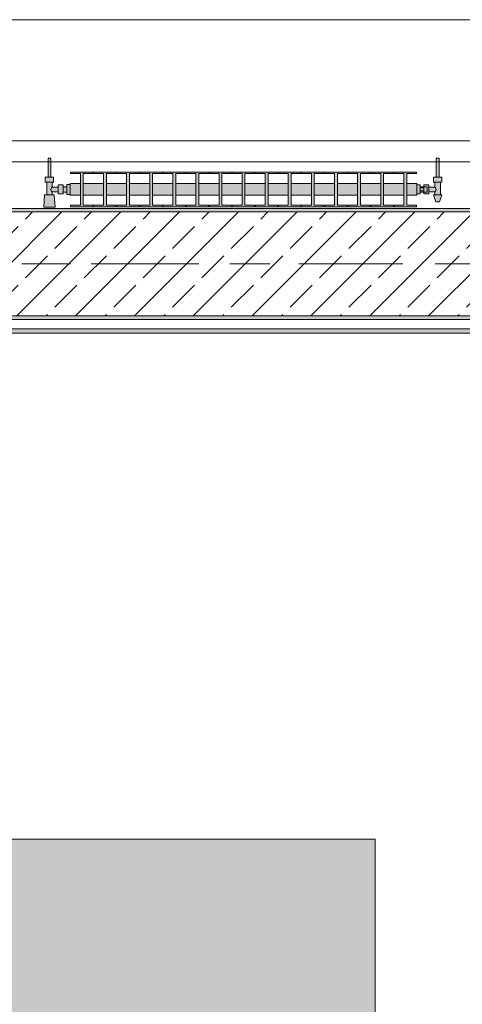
# Model space of a CAD drawing. Header units: metres. Extents: x -3.6 to 85.2, y -11 to 16.8.
# Tile 493 of 508: x 55.8 to 57.1, y 11 to 13.9. Entities that reach past the tile are written whole.
import ezdxf

# ---------------------------------------------------------------- set-up
doc = ezdxf.new("R2010")
doc.units = ezdxf.units.M
doc.header["$MEASUREMENT"] = 0
doc.linetypes.add('Achse', pattern=[0.2, 0.1, -0.05, 0, -0.05])
doc.linetypes.add('Strichlinie doppelt', pattern=[0.546806, 0.264583, -0.105833, 0.070556, -0.105833])
for name, color, linetype in [('451 - Universal.Achsen Raster', 7, 'Continuous'), ('604 - Struktur.Wand Aussen', 7, 'Continuous'), ('608 - Struktur.Träger', 7, 'Continuous'), ('701 - Einrichtung.Möbel', 7, 'Continuous'), ('801 - HKLSE.Heizung_ Klima_ Lüftung', 7, 'Continuous'), ('Neubau_653 - Abdeckung.TB Verkofferung', 7, 'Continuous')]:
    doc.layers.add(name, color=color, linetype=linetype)
pattern_1 = [(45, (0, 0), (-0.01767767, 0.01767767), [0, -0.025])]

msp = doc.modelspace()

# ---------------------------------------------------------------- hatches: boundary and pattern name
at = {"layer": '608 - Struktur.Träger', "linetype": 'Continuous', "lineweight": 0, "true_color": 0x000000}
h = msp.add_hatch(dxfattribs=at)
h.set_pattern_fill('Gips_0001', color=18, style=0, pattern_type=2)
h.set_pattern_definition(pattern_1)
h.paths.add_polyline_path([(54.69, 13.3), (57.97, 13.3), (57.97, 13.31), (54.69, 13.31)])
h = msp.add_hatch(dxfattribs=at)
h.set_pattern_fill('Beton__Stahlbeton_0001', color=18, style=0, pattern_type=2)
h.set_pattern_definition([(45, (0, 0), (-0.08485281, 0.08485281), []), (45, (-0.04243, 0.04243), (-0.08485281, 0.08485281), [0.09, -0.03])])
h.paths.add_polyline_path([(50.78, 13), (51.09, 13), (54.37, 13), (54.69, 13), (57.97, 13), (58.29, 13), (61.57, 13), (61.88, 13), (61.88, 13.3), (61.57, 13.3), (58.29, 13.3), (57.97, 13.3), (54.69, 13.3), (54.37, 13.3), (51.09, 13.3), (50.78, 13.3)])
h = msp.add_hatch(dxfattribs=at)
h.set_pattern_fill('Gips_0001', color=18, style=0, pattern_type=2)
h.set_pattern_definition(pattern_1)
h.paths.add_polyline_path([(54.69, 12.99), (57.97, 12.99), (57.97, 13), (54.69, 13)])
at = {"layer": '701 - Einrichtung.Möbel', "linetype": 'Continuous', "lineweight": 0, "true_color": 0x3a3a3a}
msp.add_hatch(color=250, dxfattribs=at).paths.add_polyline_path([(54.6, 10.69), (56.8, 10.69), (56.8, 11.49), (55.4, 11.49), (55.4, 12.69), (54.6, 12.69)])
at = {"layer": '801 - HKLSE.Heizung_ Klima_ Lüftung', "linetype": 'Continuous', "lineweight": 0, "true_color": 0x3a3a3a}
for points in [[(55.92, 13.3503), (55.92, 13.3797), (55.91, 13.3797), (55.91, 13.373), (55.9, 13.373), (55.9, 13.378), (55.885, 13.378), (55.885, 13.372), (55.868, 13.372), (55.868, 13.386), (55.872, 13.386), (55.872, 13.4), (55.864, 13.4), (55.864, 13.455), (55.856, 13.455), (55.856, 13.4), (55.848, 13.4), (55.848, 13.386), (55.852, 13.386), (55.852, 13.349), (55.846, 13.349), (55.844, 13.314), (55.876, 13.314), (55.874, 13.349), (55.868, 13.349), (55.868, 13.358), (55.885, 13.358), (55.885, 13.352), (55.9, 13.352), (55.9, 13.357), (55.91, 13.357), (55.91, 13.3503)], [(56.92, 13.352), (56.93, 13.352), (56.93, 13.357), (56.94, 13.357), (56.94, 13.352), (56.955, 13.352), (56.955, 13.358), (56.972, 13.358), (56.972, 13.349), (56.968, 13.349), (56.975, 13.329), (56.985, 13.329), (56.992, 13.349), (56.988, 13.349), (56.988, 13.386), (56.992, 13.386), (56.992, 13.4), (56.984, 13.4), (56.984, 13.455), (56.976, 13.455), (56.976, 13.4), (56.968, 13.4), (56.968, 13.386), (56.972, 13.386), (56.972, 13.372), (56.955, 13.372), (56.955, 13.378), (56.94, 13.378), (56.94, 13.373), (56.93, 13.373), (56.93, 13.378), (56.92, 13.378)], [(55.92, 13.3817), (55.92, 13.3483), (55.9492, 13.3483), (55.9492, 13.3192), (55.9208, 13.3192), (55.9208, 13.315), (55.9858, 13.315), (55.9858, 13.3192), (55.9575, 13.3192), (55.9575, 13.3483), (56.0158, 13.3483), (56.0158, 13.3192), (55.9875, 13.3192), (55.9875, 13.315), (56.0525, 13.315), (56.0525, 13.3192), (56.0242, 13.3192), (56.0242, 13.3483), (56.0825, 13.3483), (56.0825, 13.3192), (56.0542, 13.3192), (56.0542, 13.315), (56.1192, 13.315), (56.1192, 13.3192), (56.0908, 13.3192), (56.0908, 13.3483), (56.1492, 13.3483), (56.1492, 13.3192), (56.1208, 13.3192), (56.1208, 13.315), (56.1858, 13.315), (56.1858, 13.3192), (56.1575, 13.3192), (56.1575, 13.3483), (56.2158, 13.3483), (56.2158, 13.3192), (56.1875, 13.3192), (56.1875, 13.315), (56.2525, 13.315), (56.2525, 13.3192), (56.2242, 13.3192), (56.2242, 13.3483), (56.2825, 13.3483), (56.2825, 13.3192), (56.2542, 13.3192), (56.2542, 13.315), (56.3192, 13.315), (56.3192, 13.3192), (56.2908, 13.3192), (56.2908, 13.3483), (56.3492, 13.3483), (56.3492, 13.3192), (56.3208, 13.3192), (56.3208, 13.315), (56.3858, 13.315), (56.3858, 13.3192), (56.3575, 13.3192), (56.3575, 13.3483), (56.4158, 13.3483), (56.4158, 13.3192), (56.3875, 13.3192), (56.3875, 13.315), (56.4525, 13.315), (56.4525, 13.3192), (56.4242, 13.3192), (56.4242, 13.3483), (56.4825, 13.3483), (56.4825, 13.3192), (56.4542, 13.3192), (56.4542, 13.315), (56.5192, 13.315), (56.5192, 13.3192), (56.4908, 13.3192), (56.4908, 13.3483), (56.5492, 13.3483), (56.5492, 13.3192), (56.5208, 13.3192), (56.5208, 13.315), (56.5858, 13.315), (56.5858, 13.3192), (56.5575, 13.3192), (56.5575, 13.3483), (56.6158, 13.3483), (56.6158, 13.3192), (56.5875, 13.3192), (56.5875, 13.315), (56.6525, 13.315), (56.6525, 13.3192), (56.6242, 13.3192), (56.6242, 13.3483), (56.6825, 13.3483), (56.6825, 13.3192), (56.6542, 13.3192), (56.6542, 13.315), (56.7192, 13.315), (56.7192, 13.3192), (56.6908, 13.3192), (56.6908, 13.3483), (56.7492, 13.3483), (56.7492, 13.3192), (56.7208, 13.3192), (56.7208, 13.315), (56.7858, 13.315), (56.7858, 13.3192), (56.7575, 13.3192), (56.7575, 13.3483), (56.8158, 13.3483), (56.8158, 13.3192), (56.7875, 13.3192), (56.7875, 13.315), (56.8525, 13.315), (56.8525, 13.3192), (56.8242, 13.3192), (56.8242, 13.3483), (56.8825, 13.3483), (56.8825, 13.3192), (56.8542, 13.3192), (56.8542, 13.315), (56.9192, 13.315), (56.9192, 13.3192), (56.8908, 13.3192), (56.8908, 13.3483), (56.92, 13.3483), (56.92, 13.3817), (56.8908, 13.3817), (56.8908, 13.4108), (56.9192, 13.4108), (56.9192, 13.415), (56.8542, 13.415), (56.8542, 13.4108), (56.8825, 13.4108), (56.8825, 13.3817), (56.8242, 13.3817), (56.8242, 13.4108), (56.8525, 13.4108), (56.8525, 13.415), (56.7875, 13.415), (56.7875, 13.4108), (56.8158, 13.4108), (56.8158, 13.3817), (56.7575, 13.3817), (56.7575, 13.4108), (56.7858, 13.4108), (56.7858, 13.415), (56.7208, 13.415), (56.7208, 13.4108), (56.7492, 13.4108), (56.7492, 13.3817), (56.6908, 13.3817), (56.6908, 13.4108), (56.7192, 13.4108), (56.7192, 13.415), (56.6542, 13.415), (56.6542, 13.4108), (56.6825, 13.4108), (56.6825, 13.3817), (56.6242, 13.3817), (56.6242, 13.4108), (56.6525, 13.4108), (56.6525, 13.415), (56.5875, 13.415), (56.5875, 13.4108), (56.6158, 13.4108), (56.6158, 13.3817), (56.5575, 13.3817), (56.5575, 13.4108), (56.5858, 13.4108), (56.5858, 13.415), (56.5208, 13.415), (56.5208, 13.4108), (56.5492, 13.4108), (56.5492, 13.3817), (56.4908, 13.3817), (56.4908, 13.4108), (56.5192, 13.4108), (56.5192, 13.415), (56.4542, 13.415), (56.4542, 13.4108), (56.4825, 13.4108), (56.4825, 13.3817), (56.4242, 13.3817), (56.4242, 13.4108), (56.4525, 13.4108), (56.4525, 13.415), (56.3875, 13.415), (56.3875, 13.4108), (56.4158, 13.4108), (56.4158, 13.3817), (56.3575, 13.3817), (56.3575, 13.4108), (56.3858, 13.4108), (56.3858, 13.415), (56.3208, 13.415), (56.3208, 13.4108), (56.3492, 13.4108), (56.3492, 13.3817), (56.2908, 13.3817), (56.2908, 13.4108), (56.3192, 13.4108), (56.3192, 13.415), (56.2542, 13.415), (56.2542, 13.4108), (56.2825, 13.4108), (56.2825, 13.3817), (56.2242, 13.3817), (56.2242, 13.4108), (56.2525, 13.4108), (56.2525, 13.415), (56.1875, 13.415), (56.1875, 13.4108), (56.2158, 13.4108), (56.2158, 13.3817), (56.1575, 13.3817), (56.1575, 13.4108), (56.1858, 13.4108), (56.1858, 13.415), (56.1208, 13.415), (56.1208, 13.4108), (56.1492, 13.4108), (56.1492, 13.3817), (56.0908, 13.3817), (56.0908, 13.4108), (56.1192, 13.4108), (56.1192, 13.415), (56.0542, 13.415), (56.0542, 13.4108), (56.0825, 13.4108), (56.0825, 13.3817), (56.0242, 13.3817), (56.0242, 13.4108), (56.0525, 13.4108), (56.0525, 13.415), (55.9875, 13.415), (55.9875, 13.4108), (56.0158, 13.4108), (56.0158, 13.3817), (55.9575, 13.3817), (55.9575, 13.4108), (55.9858, 13.4108), (55.9858, 13.415), (55.9208, 13.415), (55.9208, 13.4108), (55.9492, 13.4108), (55.9492, 13.3817)]]:
    msp.add_hatch(color=250, dxfattribs=at).paths.add_polyline_path(points)
at = {"layer": 'Neubau_653 - Abdeckung.TB Verkofferung', "linetype": 'Continuous', "lineweight": 0, "true_color": 0x000000}
h = msp.add_hatch(dxfattribs=at)
h.set_pattern_fill('Gips_0001', color=18, style=0, pattern_type=2)
h.set_pattern_definition(pattern_1)
h.paths.add_polyline_path([(54.71, 12.9505), (58.05, 12.9505), (58.05, 12.963), (54.71, 12.963)])

# ---------------------------------------------------------------- linework, layer by layer
at = {"layer": '451 - Universal.Achsen Raster', "color": 160, "linetype": 'Strichlinie doppelt', "lineweight": 9, "true_color": 0x3232ff}
msp.add_line((64.935, 13.15), (-3.175, 13.15), dxfattribs=at)
at = {"layer": '604 - Struktur.Wand Aussen', "color": 7, "linetype": 'Continuous', "lineweight": 13}
for p, q in [((57.55, 13.855), (55.15, 13.855)), ((55.15, 13.445), (57.55, 13.445))]:
    msp.add_line(p, q, dxfattribs=at)
at = {"layer": '608 - Struktur.Träger', "color": 7, "linetype": 'Continuous', "lineweight": 13}
for p, q in [((50.78, 13.31), (61.88, 13.31)), ((57.97, 13.3), (54.69, 13.3)), ((50.78, 12.99), (61.88, 12.99))]:
    msp.add_line(p, q, dxfattribs=at)
at = {"layer": '608 - Struktur.Träger', "color": 7, "linetype": 'Continuous', "lineweight": 5}
for p, q in [((57.97, 13.31), (54.69, 13.31)), ((57.97, 12.99), (54.69, 12.99))]:
    msp.add_line(p, q, dxfattribs=at)
at = {"layer": '608 - Struktur.Träger', "color": 7, "linetype": 'Achse', "lineweight": 9}
msp.add_line((50.78, 13.15), (61.88, 13.15), dxfattribs=at)
at = {"layer": '608 - Struktur.Träger', "color": 7, "linetype": 'Continuous', "lineweight": 13, "flags": 128}
msp.add_lwpolyline([(61.88, 13), (61.57, 13), (58.29, 13), (57.97, 13), (54.69, 13), (54.37, 13), (51.09, 13), (50.78, 13)], dxfattribs=at)
at = {"layer": '701 - Einrichtung.Möbel', "color": 7, "linetype": 'Continuous', "lineweight": 5, "true_color": 0xebebeb, "flags": 128}
msp.add_lwpolyline([(54.6, 10.69), (54.6, 12.69), (55.4, 12.69), (55.4, 11.49), (56.8, 11.49), (56.8, 10.69)], close=True, dxfattribs=at)
at = {"layer": '801 - HKLSE.Heizung_ Klima_ Lüftung', "color": 7, "linetype": 'Continuous', "lineweight": 5, "true_color": 0xebebeb}
for p, q in [((55.8572, 13.455), (55.856, 13.455)), ((55.856, 13.455), (55.856, 13.4)), ((55.86, 13.455), (55.8572, 13.455)), ((55.8628, 13.455), (55.86, 13.455)), ((55.864, 13.455), (55.8628, 13.455)), ((55.864, 13.455), (55.864, 13.4)), ((56.976, 13.455), (56.9772, 13.455)), ((56.976, 13.455), (56.976, 13.4)), ((56.9772, 13.455), (56.98, 13.455)), ((56.98, 13.455), (56.9828, 13.455)), ((56.9828, 13.455), (56.984, 13.455)), ((56.984, 13.455), (56.984, 13.4)), ((55.9208, 13.415), (55.9208, 13.4108)), ((55.9858, 13.415), (55.9208, 13.415)), ((55.9208, 13.415), (55.9208, 13.4108)), ((55.9858, 13.4108), (55.9858, 13.415)), ((55.9875, 13.415), (55.9875, 13.4108)), ((56.0525, 13.415), (55.9875, 13.415)), ((55.9875, 13.415), (55.9875, 13.4108)), ((56.0525, 13.4108), (56.0525, 13.415)), ((56.0525, 13.4108), (56.0525, 13.415)), ((56.1192, 13.415), (56.0542, 13.415)), ((56.0542, 13.415), (56.0542, 13.4108)), ((56.1192, 13.4108), (56.1192, 13.415)), ((56.1192, 13.4108), (56.1192, 13.415)), ((56.1858, 13.415), (56.1208, 13.415)), ((56.1208, 13.415), (56.1208, 13.4108)), ((56.1858, 13.4108), (56.1858, 13.415)), ((56.1875, 13.415), (56.1875, 13.4108)), ((56.2525, 13.415), (56.1875, 13.415)), ((56.1875, 13.415), (56.1875, 13.4108)), ((56.2525, 13.4108), (56.2525, 13.415)), ((56.2525, 13.4108), (56.2525, 13.415)), ((56.3192, 13.415), (56.2542, 13.415)), ((56.2542, 13.415), (56.2542, 13.4108)), ((56.3192, 13.4108), (56.3192, 13.415)), ((56.3208, 13.415), (56.3208, 13.4108)), ((56.3858, 13.415), (56.3208, 13.415)), ((56.3208, 13.415), (56.3208, 13.4108)), ((56.3858, 13.4108), (56.3858, 13.415)), ((56.4525, 13.415), (56.3875, 13.415)), ((56.3875, 13.415), (56.3875, 13.4108)), ((56.4525, 13.4108), (56.4525, 13.415)), ((56.4525, 13.4108), (56.4525, 13.415)), ((56.5192, 13.415), (56.4542, 13.415)), ((56.4542, 13.415), (56.4542, 13.4108)), ((56.5192, 13.4108), (56.5192, 13.415)), ((56.5192, 13.4108), (56.5192, 13.415)), ((56.5208, 13.415), (56.5208, 13.4108)), ((56.5858, 13.415), (56.5208, 13.415)), ((56.5208, 13.415), (56.5208, 13.4108)), ((56.5858, 13.4108), (56.5858, 13.415)), ((56.6525, 13.415), (56.5875, 13.415)), ((56.5875, 13.415), (56.5875, 13.4108)), ((56.6525, 13.4108), (56.6525, 13.415)), ((56.7192, 13.415), (56.6542, 13.415)), ((56.6542, 13.415), (56.6542, 13.4108)), ((56.7192, 13.4108), (56.7192, 13.415)), ((56.7192, 13.4108), (56.7192, 13.415)), ((56.7208, 13.415), (56.7208, 13.4108)), ((56.7858, 13.415), (56.7208, 13.415)), ((56.7208, 13.415), (56.7208, 13.4108)), ((56.7858, 13.4108), (56.7858, 13.415)), ((56.7875, 13.415), (56.7875, 13.4108)), ((56.8525, 13.415), (56.7875, 13.415)), ((56.7875, 13.415), (56.7875, 13.4108)), ((56.8525, 13.4108), (56.8525, 13.415)), ((56.8525, 13.4108), (56.8525, 13.415)), ((56.8542, 13.415), (56.8542, 13.4108)), ((56.9192, 13.415), (56.8542, 13.415)), ((56.8542, 13.415), (56.8542, 13.4108)), ((56.9192, 13.4108), (56.9192, 13.415)), ((55.854, 13.4), (55.848, 13.4)), ((55.848, 13.4), (55.848, 13.386)), ((55.866, 13.4), (55.854, 13.4)), ((55.8572, 13.4), (55.856, 13.4)), ((55.86, 13.4), (55.8572, 13.4)), ((55.8628, 13.4), (55.86, 13.4)), ((55.864, 13.4), (55.8628, 13.4)), ((55.872, 13.4), (55.866, 13.4)), ((55.872, 13.4), (55.872, 13.386)), ((55.9208, 13.4108), (55.9492, 13.4108)), ((55.9492, 13.4108), (55.9492, 13.3192)), ((55.9575, 13.3192), (55.9575, 13.4108)), ((55.9575, 13.4108), (55.9858, 13.4108)), ((55.9875, 13.4108), (56.0158, 13.4108)), ((56.0158, 13.4108), (56.0158, 13.3192)), ((56.0242, 13.3192), (56.0242, 13.4108)), ((56.0242, 13.4108), (56.0525, 13.4108)), ((56.0542, 13.4108), (56.0825, 13.4108)), ((56.0825, 13.4108), (56.0825, 13.3192)), ((56.0908, 13.3192), (56.0908, 13.4108)), ((56.0908, 13.4108), (56.1192, 13.4108)), ((56.1208, 13.4108), (56.1492, 13.4108)), ((56.1492, 13.4108), (56.1492, 13.3192)), ((56.1575, 13.3192), (56.1575, 13.4108)), ((56.1575, 13.4108), (56.1858, 13.4108)), ((56.1875, 13.4108), (56.2158, 13.4108)), ((56.2158, 13.4108), (56.2158, 13.3192)), ((56.2242, 13.3192), (56.2242, 13.4108)), ((56.2242, 13.4108), (56.2525, 13.4108)), ((56.2542, 13.4108), (56.2825, 13.4108)), ((56.2825, 13.4108), (56.2825, 13.3192)), ((56.2908, 13.3192), (56.2908, 13.4108)), ((56.2908, 13.4108), (56.3192, 13.4108)), ((56.3208, 13.4108), (56.3492, 13.4108)), ((56.3492, 13.4108), (56.3492, 13.3192)), ((56.3575, 13.3192), (56.3575, 13.4108)), ((56.3575, 13.4108), (56.3858, 13.4108)), ((56.3875, 13.4108), (56.4158, 13.4108)), ((56.4158, 13.4108), (56.4158, 13.3192)), ((56.4242, 13.3192), (56.4242, 13.4108)), ((56.4242, 13.4108), (56.4525, 13.4108)), ((56.4542, 13.4108), (56.4825, 13.4108)), ((56.4825, 13.4108), (56.4825, 13.3192)), ((56.4908, 13.3192), (56.4908, 13.4108)), ((56.4908, 13.4108), (56.5192, 13.4108)), ((56.5208, 13.4108), (56.5492, 13.4108)), ((56.5492, 13.4108), (56.5492, 13.3192)), ((56.5575, 13.3192), (56.5575, 13.4108)), ((56.5575, 13.4108), (56.5858, 13.4108)), ((56.5875, 13.4108), (56.6158, 13.4108)), ((56.6158, 13.4108), (56.6158, 13.3192)), ((56.6242, 13.3192), (56.6242, 13.4108)), ((56.6242, 13.4108), (56.6525, 13.4108)), ((56.6542, 13.4108), (56.6825, 13.4108)), ((56.6825, 13.4108), (56.6825, 13.3192)), ((56.6908, 13.3192), (56.6908, 13.4108)), ((56.6908, 13.4108), (56.7192, 13.4108)), ((56.7208, 13.4108), (56.7492, 13.4108)), ((56.7492, 13.4108), (56.7492, 13.3192)), ((56.7575, 13.3192), (56.7575, 13.4108)), ((56.7575, 13.4108), (56.7858, 13.4108)), ((56.7875, 13.4108), (56.8158, 13.4108)), ((56.8158, 13.4108), (56.8158, 13.3192)), ((56.8242, 13.3192), (56.8242, 13.4108)), ((56.8242, 13.4108), (56.8525, 13.4108)), ((56.8542, 13.4108), (56.8825, 13.4108)), ((56.8825, 13.4108), (56.8825, 13.3192)), ((56.8908, 13.3192), (56.8908, 13.4108)), ((56.8908, 13.4108), (56.9192, 13.4108)), ((56.968, 13.4), (56.974, 13.4)), ((56.968, 13.4), (56.968, 13.386)), ((56.974, 13.4), (56.986, 13.4)), ((56.976, 13.4), (56.9772, 13.4)), ((56.9772, 13.4), (56.98, 13.4)), ((56.98, 13.4), (56.9828, 13.4)), ((56.9828, 13.4), (56.984, 13.4)), ((56.986, 13.4), (56.992, 13.4)), ((56.992, 13.4), (56.992, 13.386)), ((55.854, 13.386), (55.848, 13.386)), ((55.852, 13.386), (55.852, 13.349)), ((55.866, 13.386), (55.854, 13.386)), ((55.8653, 13.3679), (55.8639, 13.365)), ((55.8639, 13.365), (55.8653, 13.3621)), ((55.8663, 13.3699), (55.8658, 13.3689)), ((55.8658, 13.3611), (55.8663, 13.3601)), ((55.872, 13.386), (55.866, 13.386)), ((55.868, 13.372), (55.8663, 13.3699)), ((55.8663, 13.3601), (55.868, 13.358)), ((55.868, 13.386), (55.868, 13.372)), ((55.868, 13.372), (55.885, 13.372)), ((55.885, 13.378), (55.885, 13.3715)), ((55.885, 13.378), (55.9, 13.378)), ((55.885, 13.3715), (55.885, 13.3585)), ((55.885, 13.3585), (55.885, 13.352)), ((55.9, 13.378), (55.9, 13.3715)), ((55.9, 13.373), (55.91, 13.373)), ((55.9, 13.3715), (55.9, 13.3585)), ((55.9, 13.3585), (55.9, 13.352)), ((55.91, 13.3797), (55.91, 13.365)), ((55.91, 13.3797), (55.92, 13.3797)), ((55.91, 13.3797), (55.91, 13.365)), ((55.91, 13.3797), (55.92, 13.3797)), ((55.91, 13.373), (55.91, 13.3707)), ((55.91, 13.3707), (55.91, 13.365)), ((55.91, 13.365), (55.91, 13.3503)), ((55.91, 13.365), (55.91, 13.3503)), ((55.91, 13.365), (55.91, 13.3593)), ((55.91, 13.3593), (55.91, 13.357)), ((55.92, 13.3817), (55.92, 13.3768)), ((55.92, 13.3817), (55.9492, 13.3817)), ((55.92, 13.3768), (55.92, 13.365)), ((55.92, 13.365), (55.92, 13.3532)), ((55.9575, 13.3817), (56.0158, 13.3817)), ((56.0242, 13.3817), (56.0825, 13.3817)), ((56.0908, 13.3817), (56.1492, 13.3817)), ((56.1575, 13.3817), (56.2158, 13.3817)), ((56.2242, 13.3817), (56.2825, 13.3817)), ((56.2908, 13.3817), (56.3492, 13.3817)), ((56.3575, 13.3817), (56.4158, 13.3817)), ((56.4242, 13.3817), (56.4825, 13.3817)), ((56.4908, 13.3817), (56.5492, 13.3817)), ((56.5575, 13.3817), (56.6158, 13.3817)), ((56.6242, 13.3817), (56.6825, 13.3817)), ((56.6908, 13.3817), (56.7492, 13.3817)), ((56.7575, 13.3817), (56.8158, 13.3817)), ((56.8242, 13.3817), (56.8825, 13.3817)), ((56.8908, 13.3817), (56.92, 13.3817)), ((56.92, 13.3817), (56.92, 13.3768)), ((56.92, 13.378), (56.93, 13.378)), ((56.92, 13.3768), (56.92, 13.365)), ((56.92, 13.365), (56.92, 13.3532)), ((56.93, 13.378), (56.93, 13.365)), ((56.94, 13.373), (56.93, 13.373)), ((56.93, 13.3693), (56.94, 13.3693)), ((56.93, 13.365), (56.93, 13.352)), ((56.93, 13.3607), (56.94, 13.3607)), ((56.94, 13.373), (56.94, 13.378)), ((56.94, 13.378), (56.94, 13.3715)), ((56.955, 13.378), (56.94, 13.378)), ((56.94, 13.373), (56.94, 13.3707)), ((56.94, 13.373), (56.95, 13.373)), ((56.94, 13.373), (56.94, 13.3707)), ((56.94, 13.3715), (56.94, 13.3693)), ((56.94, 13.3707), (56.94, 13.365)), ((56.94, 13.3707), (56.94, 13.3693)), ((56.94, 13.3693), (56.94, 13.365)), ((56.94, 13.365), (56.94, 13.3607)), ((56.94, 13.365), (56.94, 13.3593)), ((56.94, 13.3607), (56.94, 13.3585)), ((56.94, 13.3607), (56.94, 13.3593)), ((56.94, 13.3593), (56.94, 13.357)), ((56.94, 13.3593), (56.94, 13.357)), ((56.94, 13.3585), (56.94, 13.352)), ((56.95, 13.373), (56.95, 13.3707)), ((56.95, 13.3707), (56.95, 13.365)), ((56.95, 13.365), (56.95, 13.3593)), ((56.95, 13.3593), (56.95, 13.357)), ((56.955, 13.378), (56.955, 13.3715)), ((56.972, 13.372), (56.955, 13.372)), ((56.955, 13.3715), (56.955, 13.3585)), ((56.955, 13.3585), (56.955, 13.352)), ((56.968, 13.386), (56.974, 13.386)), ((56.972, 13.386), (56.972, 13.372)), ((56.972, 13.372), (56.9737, 13.3699)), ((56.9737, 13.3601), (56.972, 13.358)), ((56.9737, 13.3699), (56.9742, 13.3689)), ((56.9742, 13.3611), (56.9737, 13.3601)), ((56.974, 13.386), (56.986, 13.386)), ((56.9747, 13.3679), (56.9761, 13.365)), ((56.9761, 13.365), (56.9747, 13.3621)), ((56.986, 13.386), (56.992, 13.386)), ((56.988, 13.386), (56.988, 13.349)), ((55.846, 13.349), (55.844, 13.314)), ((55.8501, 13.349), (55.846, 13.349)), ((55.86, 13.349), (55.8501, 13.349)), ((55.8699, 13.349), (55.86, 13.349)), ((55.868, 13.358), (55.868, 13.349)), ((55.868, 13.358), (55.885, 13.358)), ((55.874, 13.349), (55.8699, 13.349)), ((55.874, 13.349), (55.876, 13.314)), ((55.885, 13.352), (55.9, 13.352)), ((55.9, 13.357), (55.91, 13.357)), ((55.91, 13.3503), (55.92, 13.3503)), ((55.91, 13.3503), (55.92, 13.3503)), ((55.91, 13.3503), (55.92, 13.3503)), ((55.91, 13.3503), (55.92, 13.3503)), ((55.92, 13.3532), (55.92, 13.3483)), ((55.92, 13.3483), (55.9492, 13.3483)), ((55.9575, 13.3483), (56.0158, 13.3483)), ((56.0242, 13.3483), (56.0825, 13.3483)), ((56.0908, 13.3483), (56.1492, 13.3483)), ((56.1575, 13.3483), (56.2158, 13.3483)), ((56.2242, 13.3483), (56.2825, 13.3483)), ((56.2908, 13.3483), (56.3492, 13.3483)), ((56.3575, 13.3483), (56.4158, 13.3483)), ((56.4242, 13.3483), (56.4825, 13.3483)), ((56.4908, 13.3483), (56.5492, 13.3483)), ((56.5575, 13.3483), (56.6158, 13.3483)), ((56.6242, 13.3483), (56.6825, 13.3483)), ((56.6908, 13.3483), (56.7492, 13.3483)), ((56.7575, 13.3483), (56.8158, 13.3483)), ((56.8242, 13.3483), (56.8825, 13.3483)), ((56.8908, 13.3483), (56.92, 13.3483)), ((56.92, 13.3532), (56.92, 13.3483)), ((56.92, 13.352), (56.93, 13.352)), ((56.92, 13.352), (56.93, 13.352)), ((56.92, 13.352), (56.93, 13.352)), ((56.92, 13.352), (56.93, 13.352)), ((56.94, 13.357), (56.93, 13.357)), ((56.94, 13.357), (56.95, 13.357)), ((56.94, 13.352), (56.94, 13.357)), ((56.955, 13.352), (56.94, 13.352)), ((56.972, 13.358), (56.955, 13.358)), ((56.968, 13.349), (56.9715, 13.349)), ((56.968, 13.349), (56.975, 13.329)), ((56.9715, 13.349), (56.98, 13.349)), ((56.972, 13.358), (56.972, 13.349)), ((56.98, 13.349), (56.9885, 13.349)), ((56.992, 13.349), (56.985, 13.329)), ((56.9885, 13.349), (56.992, 13.349)), ((55.8487, 13.314), (55.844, 13.314)), ((55.844, 13.314), (55.8487, 13.314)), ((55.86, 13.314), (55.8487, 13.314)), ((55.8487, 13.314), (55.86, 13.314)), ((55.8713, 13.314), (55.86, 13.314)), ((55.86, 13.314), (55.8713, 13.314)), ((55.8713, 13.314), (55.876, 13.314)), ((55.876, 13.314), (55.8713, 13.314)), ((55.9208, 13.3192), (55.9208, 13.315)), ((55.9492, 13.3192), (55.9208, 13.3192)), ((55.9208, 13.3192), (55.9208, 13.315)), ((55.9208, 13.315), (55.9858, 13.315)), ((55.9208, 13.315), (55.9858, 13.315)), ((55.9858, 13.3192), (55.9575, 13.3192)), ((55.9858, 13.315), (55.9858, 13.3192)), ((55.9875, 13.3192), (55.9875, 13.315)), ((56.0158, 13.3192), (55.9875, 13.3192)), ((55.9875, 13.3192), (55.9875, 13.315)), ((55.9875, 13.315), (56.0525, 13.315)), ((55.9875, 13.315), (56.0525, 13.315)), ((56.0525, 13.3192), (56.0242, 13.3192)), ((56.0525, 13.315), (56.0525, 13.3192)), ((56.0525, 13.315), (56.0525, 13.3192)), ((56.0825, 13.3192), (56.0542, 13.3192)), ((56.0542, 13.3192), (56.0542, 13.315)), ((56.0542, 13.315), (56.1192, 13.315)), ((56.0542, 13.315), (56.1192, 13.315)), ((56.1192, 13.3192), (56.0908, 13.3192)), ((56.1192, 13.315), (56.1192, 13.3192)), ((56.1192, 13.315), (56.1192, 13.3192)), ((56.1492, 13.3192), (56.1208, 13.3192)), ((56.1208, 13.3192), (56.1208, 13.315)), ((56.1208, 13.315), (56.1858, 13.315)), ((56.1208, 13.315), (56.1858, 13.315)), ((56.1858, 13.3192), (56.1575, 13.3192)), ((56.1858, 13.315), (56.1858, 13.3192)), ((56.1875, 13.3192), (56.1875, 13.315)), ((56.2158, 13.3192), (56.1875, 13.3192)), ((56.1875, 13.3192), (56.1875, 13.315)), ((56.1875, 13.315), (56.2525, 13.315)), ((56.1875, 13.315), (56.2525, 13.315)), ((56.2525, 13.3192), (56.2242, 13.3192)), ((56.2525, 13.315), (56.2525, 13.3192)), ((56.2525, 13.315), (56.2525, 13.3192)), ((56.2825, 13.3192), (56.2542, 13.3192)), ((56.2542, 13.3192), (56.2542, 13.315)), ((56.2542, 13.315), (56.3192, 13.315)), ((56.2542, 13.315), (56.3192, 13.315)), ((56.3192, 13.3192), (56.2908, 13.3192)), ((56.3192, 13.315), (56.3192, 13.3192)), ((56.3208, 13.3192), (56.3208, 13.315)), ((56.3492, 13.3192), (56.3208, 13.3192)), ((56.3208, 13.3192), (56.3208, 13.315)), ((56.3208, 13.315), (56.3858, 13.315)), ((56.3208, 13.315), (56.3858, 13.315)), ((56.3858, 13.3192), (56.3575, 13.3192)), ((56.3858, 13.315), (56.3858, 13.3192)), ((56.4158, 13.3192), (56.3875, 13.3192)), ((56.3875, 13.3192), (56.3875, 13.315)), ((56.3875, 13.315), (56.4525, 13.315)), ((56.3875, 13.315), (56.4525, 13.315)), ((56.4525, 13.3192), (56.4242, 13.3192)), ((56.4525, 13.315), (56.4525, 13.3192)), ((56.4525, 13.315), (56.4525, 13.3192)), ((56.4825, 13.3192), (56.4542, 13.3192)), ((56.4542, 13.3192), (56.4542, 13.315)), ((56.4542, 13.315), (56.5192, 13.315)), ((56.4542, 13.315), (56.5192, 13.315)), ((56.5192, 13.3192), (56.4908, 13.3192)), ((56.5192, 13.315), (56.5192, 13.3192)), ((56.5192, 13.315), (56.5192, 13.3192)), ((56.5208, 13.3192), (56.5208, 13.315)), ((56.5492, 13.3192), (56.5208, 13.3192)), ((56.5208, 13.3192), (56.5208, 13.315)), ((56.5208, 13.315), (56.5858, 13.315)), ((56.5208, 13.315), (56.5858, 13.315)), ((56.5858, 13.3192), (56.5575, 13.3192)), ((56.5858, 13.315), (56.5858, 13.3192)), ((56.6158, 13.3192), (56.5875, 13.3192)), ((56.5875, 13.3192), (56.5875, 13.315)), ((56.5875, 13.315), (56.6525, 13.315)), ((56.5875, 13.315), (56.6525, 13.315)), ((56.6525, 13.3192), (56.6242, 13.3192)), ((56.6525, 13.315), (56.6525, 13.3192)), ((56.6825, 13.3192), (56.6542, 13.3192)), ((56.6542, 13.3192), (56.6542, 13.315)), ((56.6542, 13.315), (56.7192, 13.315)), ((56.6542, 13.315), (56.7192, 13.315)), ((56.7192, 13.3192), (56.6908, 13.3192)), ((56.7192, 13.315), (56.7192, 13.3192)), ((56.7192, 13.315), (56.7192, 13.3192)), ((56.7208, 13.3192), (56.7208, 13.315)), ((56.7492, 13.3192), (56.7208, 13.3192)), ((56.7208, 13.3192), (56.7208, 13.315)), ((56.7208, 13.315), (56.7858, 13.315)), ((56.7208, 13.315), (56.7858, 13.315)), ((56.7858, 13.3192), (56.7575, 13.3192)), ((56.7858, 13.315), (56.7858, 13.3192)), ((56.7875, 13.3192), (56.7875, 13.315)), ((56.8158, 13.3192), (56.7875, 13.3192)), ((56.7875, 13.3192), (56.7875, 13.315)), ((56.7875, 13.315), (56.8525, 13.315)), ((56.7875, 13.315), (56.8525, 13.315)), ((56.8525, 13.3192), (56.8242, 13.3192)), ((56.8525, 13.315), (56.8525, 13.3192)), ((56.8525, 13.315), (56.8525, 13.3192)), ((56.8542, 13.3192), (56.8542, 13.315)), ((56.8825, 13.3192), (56.8542, 13.3192)), ((56.8542, 13.3192), (56.8542, 13.315)), ((56.8542, 13.315), (56.9192, 13.315)), ((56.8542, 13.315), (56.9192, 13.315)), ((56.9192, 13.3192), (56.8908, 13.3192)), ((56.9192, 13.315), (56.9192, 13.3192)), ((56.975, 13.329), (56.9765, 13.329)), ((56.9765, 13.329), (56.98, 13.329)), ((56.98, 13.329), (56.9835, 13.329)), ((56.9835, 13.329), (56.985, 13.329))]:
    msp.add_line(p, q, dxfattribs=at)
at = {"layer": 'Neubau_653 - Abdeckung.TB Verkofferung', "color": 1, "linetype": 'Continuous', "lineweight": 9}
for p, q in [((51.115, 13.505), (62.025, 13.505)), ((51.115, 12.9505), (62.025, 12.9505))]:
    msp.add_line(p, q, dxfattribs=at)
at = {"layer": 'Neubau_653 - Abdeckung.TB Verkofferung', "color": 1, "linetype": 'Continuous', "lineweight": 5}
for p, q in [((58.05, 12.99), (54.71, 12.99)), ((58.05, 12.963), (54.71, 12.963)), ((58.05, 12.9505), (54.71, 12.9505))]:
    msp.add_line(p, q, dxfattribs=at)

doc.saveas('drawing.dxf')
